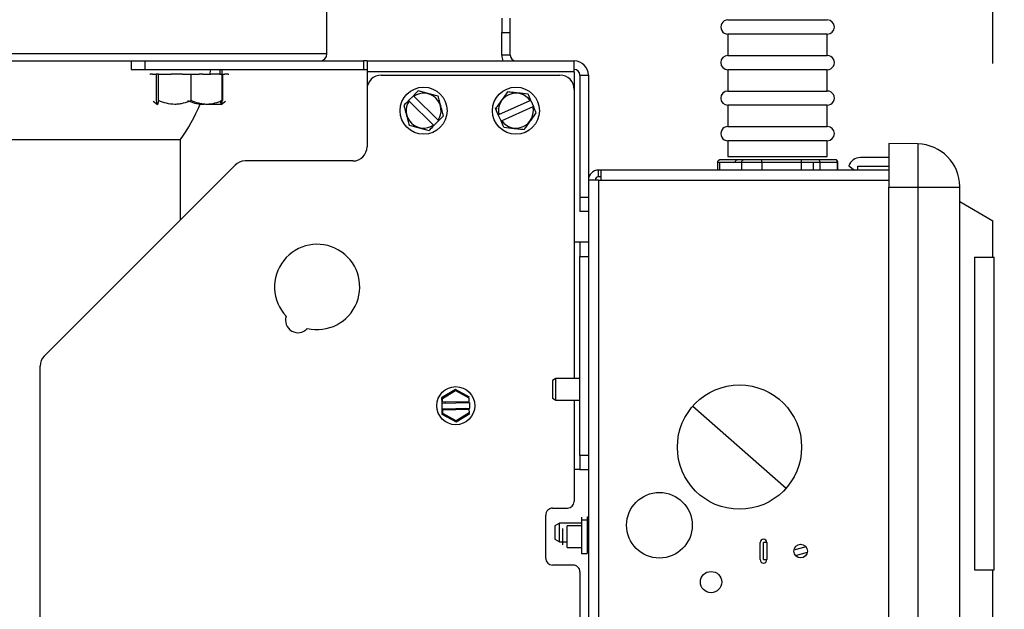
# Model space of a CAD drawing. Header units: inches. Extents: x 170 to 284, y 215 to 248.
# Tile 704 of 1056: x 211.916 to 212.21, y 244.52 to 244.696. Entities that reach past the tile are written whole.
import ezdxf

# ---------------------------------------------------------------- set-up
doc = ezdxf.new("R2010")
doc.units = ezdxf.units.IN
doc.header["$LTSCALE"] = 0.25
doc.header["$MEASUREMENT"] = 0
doc.layers.add('ANNOTATIONS', color=1, linetype='Continuous')
doc.layers.add('LH FRONT OF HOOD', color=7, linetype='Continuous')
doc.styles.add('ARIAL', font='arial.ttf', dxfattribs={"height": 0.09375})
doc.dimstyles.new('STANDARD$0', dxfattribs={"dimtxt": 0.09375, "dimasz": 0.09375, "dimexe": 0.03125, "dimexo": 0.046875, "dimgap": 0.09, "dimtad": 0, "dimtih": 1, "dimtoh": 1, "dimdec": 4, "dimzin": 0, "dimdsep": 46, "dimtxsty": 'ARIAL', "dimcen": 0.09, "dimadec": 0, "dimazin": 0, "dimtfac": 1, "dimtdec": 4, "dimtofl": 0, "dimtmove": 0, "dimatfit": 1, "dimfxl": 1, "dimtolj": 1, "dimtzin": 0, "dimarcsym": 0})

# ---------------------------------------------------------------- blocks, each defined once
blk = doc.blocks.new('*D61')
at = {"layer": 'ANNOTATIONS', "color": 0, "lineweight": -2, "transparency": 16777216}
for p, q in [((210.6277843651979, 245.3460056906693), (210.6277843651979, 246.0798826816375)), ((212.2068141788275, 244.6826057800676), (212.2068141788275, 246.0798826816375)), ((210.7215343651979, 246.0486326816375), (211.1070251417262, 246.0486326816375)), ((212.1130641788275, 246.0486326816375), (211.7275734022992, 246.0486326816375))]:
    blk.add_line(p, q, dxfattribs=at)
at = {"layer": 'ANNOTATIONS', "color": 0, "transparency": 16777216}
for points in [[(210.7215343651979, 246.0642576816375), (210.7215343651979, 246.0330076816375), (210.6277843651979, 246.0486326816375)], [(212.1130641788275, 246.0642576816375), (212.1130641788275, 246.0330076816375), (212.2068141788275, 246.0486326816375)]]:
    blk.add_solid(points, dxfattribs=at)
at = {"layer": 'defpoints', "color": 0, "transparency": 16777216}
for p in [(212.2068141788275, 246.0486326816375), (210.6277843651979, 245.2991306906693), (212.2068141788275, 244.6357307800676)]:
    blk.add_point(p, dxfattribs=at)
at = {"layer": 'ANNOTATIONS', "color": 0, "transparency": 16777216, "insert": (211.4172992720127, 246.0486326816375), "char_height": 0.09375, "attachment_point": 5, "style": 'ARIAL'}
blk.add_mtext('\\A1;DIM "A"', dxfattribs=at)
blk = doc.blocks.new('*D57')
at = {"layer": 'ANNOTATIONS', "color": 0, "lineweight": -2, "transparency": 16777216}
for p, q in [((211.573486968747, 244.9262927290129), (212.9080140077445, 244.9262927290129)), ((212.8767640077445, 244.8325427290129), (212.8767640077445, 242.5705891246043)), ((212.8767640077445, 239.8737753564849), (212.8767640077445, 242.1357289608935)), ((212.4115944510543, 239.7800253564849), (212.9080140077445, 239.7800253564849))]:
    blk.add_line(p, q, dxfattribs=at)
at = {"layer": 'ANNOTATIONS', "color": 0, "transparency": 16777216}
for points in [[(212.8611390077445, 244.8325427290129), (212.8923890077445, 244.8325427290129), (212.8767640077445, 244.9262927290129)], [(212.8611390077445, 239.8737753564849), (212.8923890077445, 239.8737753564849), (212.8767640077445, 239.7800253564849)]]:
    blk.add_solid(points, dxfattribs=at)
at = {"layer": 'defpoints', "color": 0, "transparency": 16777216}
for p in [(211.526611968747, 244.9262927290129), (212.3647194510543, 239.7800253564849), (212.8767640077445, 239.7800253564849)]:
    blk.add_point(p, dxfattribs=at)
at = {"layer": 'ANNOTATIONS', "color": 0, "transparency": 16777216, "insert": (212.8767640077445, 242.3531590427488), "char_height": 0.09375, "attachment_point": 5, "style": 'ARIAL'}
blk.add_mtext('\\A1;TOTAL\\PHEIGHT', dxfattribs=at)

msp = doc.modelspace()

# ---------------------------------------------------------------- linework, layer by layer
at = {"layer": 'LH FRONT OF HOOD'}
for p, q in [((212.0080842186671, 244.6855096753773), (212.0080842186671, 244.7007516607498)), ((212.0602437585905, 244.6961061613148), (212.0602437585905, 244.6918675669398)), ((212.0627869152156, 244.6918675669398), (212.0627869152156, 244.6961061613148)), ((212.1277221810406, 244.6956178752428), (212.1412642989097, 244.6956178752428)), ((212.1412642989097, 244.6956178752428), (212.1573923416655, 244.6956178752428)), ((212.0602437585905, 244.6918675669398), (212.0627869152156, 244.6918675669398)), ((212.0602437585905, 244.6850858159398), (212.0602437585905, 244.6918675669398)), ((212.0627869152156, 244.6850858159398), (212.0627869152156, 244.6918675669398)), ((212.1277221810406, 244.6913792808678), (212.1277221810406, 244.6850213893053)), ((212.1573923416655, 244.6913792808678), (212.1277221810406, 244.6913792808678)), ((212.1573923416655, 244.6850213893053), (212.1573923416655, 244.6913792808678)), ((212.0080842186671, 244.6855096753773), (211.8966091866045, 244.6855096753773)), ((211.8966091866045, 244.6833903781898), (211.9683805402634, 244.6833903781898)), ((211.9496164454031, 244.6833903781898), (211.9496164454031, 244.6808472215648)), ((211.9538550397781, 244.6808472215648), (211.9538550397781, 244.6833903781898)), ((211.9683805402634, 244.6833903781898), (212.019027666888, 244.6833903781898)), ((212.020044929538, 244.6833903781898), (212.019027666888, 244.6833903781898)), ((212.019027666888, 244.6833903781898), (212.019027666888, 244.6808472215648)), ((212.020044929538, 244.6833903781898), (212.020044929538, 244.6801690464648)), ((212.020044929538, 244.6833903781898), (212.081860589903, 244.6833903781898)), ((212.0627869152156, 244.6850858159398), (212.0602437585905, 244.6850858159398)), ((212.081860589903, 244.6801690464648), (212.081860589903, 244.6833903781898)), ((212.1277221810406, 244.6850213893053), (212.1412642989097, 244.6850213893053)), ((212.1412642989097, 244.6850213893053), (212.1573923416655, 244.6850213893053)), ((211.9496164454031, 244.6808472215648), (211.9538550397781, 244.6808472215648)), ((211.9538550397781, 244.6808472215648), (212.019027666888, 244.6808472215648)), ((211.9760885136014, 244.6808472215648), (211.9760885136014, 244.6794908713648)), ((211.9767061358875, 244.6808472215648), (211.9767061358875, 244.6794908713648)), ((212.019027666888, 244.6808472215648), (212.020044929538, 244.6808472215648)), ((212.1277221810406, 244.6807827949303), (212.1277221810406, 244.6744249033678)), ((212.1573923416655, 244.6807827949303), (212.1277221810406, 244.6807827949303)), ((212.1573923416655, 244.6744249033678), (212.1573923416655, 244.6807827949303)), ((211.9552756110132, 244.6794908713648), (211.9552884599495, 244.6794908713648)), ((211.9559804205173, 244.6794908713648), (211.9552884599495, 244.6794908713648)), ((211.9559804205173, 244.6794908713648), (211.9571379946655, 244.6794908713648)), ((211.9577954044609, 244.6794908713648), (211.9571379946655, 244.6794908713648)), ((211.9572391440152, 244.6715901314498), (211.9572391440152, 244.6794908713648)), ((211.9577954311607, 244.6715901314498), (211.9577954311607, 244.6794908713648)), ((211.9577954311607, 244.6794908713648), (211.9594679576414, 244.6794908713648)), ((211.9594679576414, 244.6794908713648), (211.9616412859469, 244.6794908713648)), ((211.9629636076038, 244.6794908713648), (211.9616412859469, 244.6794908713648)), ((211.964788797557, 244.6794908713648), (211.9629636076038, 244.6794908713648)), ((211.964984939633, 244.6794908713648), (211.964788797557, 244.6794908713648)), ((211.964984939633, 244.6794908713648), (211.9675916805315, 244.6794908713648)), ((211.9675982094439, 244.6794908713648), (211.9675916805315, 244.6794908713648)), ((211.9675982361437, 244.6715901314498), (211.9675982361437, 244.6794908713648)), ((211.9675982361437, 244.6794908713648), (211.9699227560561, 244.6794908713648)), ((211.9710530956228, 244.6794908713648), (211.9699227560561, 244.6794908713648)), ((211.9710530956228, 244.6794908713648), (211.9733947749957, 244.6794908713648)), ((211.9742848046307, 244.6794908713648), (211.9733947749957, 244.6794908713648)), ((211.9760464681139, 244.6794908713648), (211.9742848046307, 244.6794908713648)), ((211.9760464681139, 244.6794908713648), (211.9774956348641, 244.6794908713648)), ((211.9768447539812, 244.6715901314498), (211.9768447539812, 244.6794908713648)), ((211.9770338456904, 244.6715901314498), (211.9770338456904, 244.6794908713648)), ((211.9786270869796, 244.6794908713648), (211.9774956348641, 244.6794908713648)), ((211.9786270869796, 244.6794908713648), (211.9788082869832, 244.6794908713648)), ((212.020044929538, 244.6801690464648), (212.020044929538, 244.6749131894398)), ((212.081860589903, 244.6801690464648), (212.020044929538, 244.6801690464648)), ((212.0242835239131, 244.6791517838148), (212.0776219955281, 244.6791517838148)), ((212.081860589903, 244.6801690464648), (212.081860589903, 244.6749131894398)), ((212.083556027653, 244.6791517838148), (212.083556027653, 244.6426998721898)), ((212.083556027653, 244.6791517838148), (212.0860991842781, 244.6791517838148)), ((212.0860991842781, 244.6791517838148), (212.0860991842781, 244.6478133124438)), ((212.020044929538, 244.6749131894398), (212.020044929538, 244.6577892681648)), ((212.081860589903, 244.6749131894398), (212.081860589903, 244.6293059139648)), ((212.1277221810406, 244.6744249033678), (212.1412642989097, 244.6744249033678)), ((212.1412642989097, 244.6744249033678), (212.1573923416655, 244.6744249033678)), ((211.9562483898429, 244.671420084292), (211.9575556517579, 244.6704033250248)), ((211.9765282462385, 244.6704033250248), (211.9778355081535, 244.671420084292)), ((212.0324445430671, 244.6715508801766), (212.0338730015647, 244.672999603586)), ((212.0398501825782, 244.6642488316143), (212.0325843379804, 244.6714130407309)), ((212.0340127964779, 244.6728617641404), (212.0412786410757, 244.6656975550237)), ((212.0594051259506, 244.6674211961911), (212.0687363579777, 244.6715499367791)), ((212.0687363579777, 244.6715499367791), (212.0689158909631, 244.6716293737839)), ((212.0689158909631, 244.6716293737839), (212.0697391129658, 244.6697688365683)), ((211.9765282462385, 244.6704033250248), (211.9721940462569, 244.6704033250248)), ((212.0592255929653, 244.6673417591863), (212.0583994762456, 244.6692088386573)), ((212.0589253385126, 244.6691009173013), (212.0584723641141, 244.6690441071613)), ((212.0695595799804, 244.6696893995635), (212.0602283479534, 244.6655606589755)), ((212.1277221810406, 244.6701863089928), (212.1277221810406, 244.6638284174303)), ((212.1573923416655, 244.6701863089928), (212.1277221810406, 244.6701863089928)), ((212.1573923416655, 244.6638284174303), (212.1573923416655, 244.6701863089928)), ((212.041418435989, 244.665559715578), (212.0399899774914, 244.6641109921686)), ((212.0592255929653, 244.6673417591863), (212.0594051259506, 244.6674211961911)), ((212.060048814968, 244.6654812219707), (212.0592255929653, 244.6673417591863)), ((212.1277221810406, 244.6638284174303), (212.1412642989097, 244.6638284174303)), ((212.1412642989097, 244.6638284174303), (212.1573923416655, 244.6638284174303)), ((211.8966091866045, 244.6599594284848), (211.9644266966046, 244.6599594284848)), ((211.9644266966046, 244.6360797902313), (211.9644266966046, 244.6599594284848)), ((212.1277221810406, 244.6595898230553), (212.1277221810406, 244.6549273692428)), ((212.1573923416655, 244.6595898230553), (212.1277221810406, 244.6595898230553)), ((212.1573923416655, 244.6549273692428), (212.1573923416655, 244.6595898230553)), ((212.1757058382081, 244.6587797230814), (212.1757058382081, 244.6456940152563)), ((212.1844049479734, 244.6586278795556), (212.1757058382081, 244.6587797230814)), ((212.1844049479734, 244.6586278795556), (212.1844049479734, 244.6456940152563)), ((212.1258045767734, 244.6539101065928), (212.125263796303, 244.6539101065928)), ((212.1323597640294, 244.6539101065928), (212.1258045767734, 244.6539101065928)), ((212.1277221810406, 244.6549273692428), (212.1412642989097, 244.6549273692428)), ((212.1378969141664, 244.6539101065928), (212.1323597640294, 244.6539101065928)), ((212.1495542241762, 244.6539101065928), (212.1378969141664, 244.6539101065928)), ((212.1412642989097, 244.6549273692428), (212.1573923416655, 244.6549273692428)), ((212.1546495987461, 244.6539101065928), (212.1495542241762, 244.6539101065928)), ((212.1597517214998, 244.6539101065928), (212.1546495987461, 244.6539101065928)), ((212.1598507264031, 244.6539101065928), (212.1598313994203, 244.6539101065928)), ((212.1757058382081, 244.6545882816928), (212.167306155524, 244.6545882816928)), ((211.9806561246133, 244.6523092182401), (211.9237308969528, 244.5953839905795)), ((212.015806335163, 244.6535506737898), (211.9836532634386, 244.6535506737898)), ((212.089822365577, 244.6508583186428), (212.089144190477, 244.6508583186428)), ((212.089144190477, 244.6488305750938), (212.089144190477, 244.6508583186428)), ((212.1757058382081, 244.6508583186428), (212.089822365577, 244.6508583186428)), ((212.089822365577, 244.6508583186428), (212.089822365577, 244.6478133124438)), ((212.124585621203, 244.6532319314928), (212.124585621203, 244.6508583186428)), ((212.124585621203, 244.6532319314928), (212.1251775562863, 244.6532319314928)), ((212.1251775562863, 244.6532319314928), (212.1251775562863, 244.6508583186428)), ((212.1251775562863, 244.6532319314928), (212.1318638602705, 244.6532319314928)), ((212.1318638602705, 244.6532319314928), (212.1378290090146, 244.6532319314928)), ((212.1318638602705, 244.6508583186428), (212.1318638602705, 244.6532319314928)), ((212.1378290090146, 244.6532319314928), (212.1378290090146, 244.6508583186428)), ((212.1378290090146, 244.6532319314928), (212.1497194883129, 244.6532319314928)), ((212.1497194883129, 244.6508583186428), (212.1497194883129, 244.6532319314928)), ((212.1497194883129, 244.6532319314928), (212.1552087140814, 244.6532319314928)), ((212.1532506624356, 244.6508583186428), (212.1532506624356, 244.6532319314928)), ((212.1552087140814, 244.6532319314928), (212.1604128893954, 244.6532319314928)), ((212.1552087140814, 244.6532319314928), (212.1552087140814, 244.6508583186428)), ((212.1604128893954, 244.6508583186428), (212.1604128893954, 244.6532319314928)), ((212.1604128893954, 244.6532319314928), (212.1605289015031, 244.6532319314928)), ((212.1605289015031, 244.6508583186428), (212.1605289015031, 244.6532319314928)), ((212.1637743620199, 244.652057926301), (212.1654875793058, 244.6508583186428)), ((212.166456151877, 244.6520451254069), (212.1757058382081, 244.6520451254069)), ((212.1664561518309, 244.6508583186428), (212.166456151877, 244.6520451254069)), ((212.089822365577, 244.6488305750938), (212.089144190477, 244.6488305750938)), ((212.0860991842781, 244.6478133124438), (212.0860991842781, 244.4754291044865)), ((212.089144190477, 244.6478133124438), (212.0860991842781, 244.6478133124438)), ((212.089144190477, 244.6478133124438), (212.1757058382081, 244.6478133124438)), ((212.089144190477, 244.6478133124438), (212.089144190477, 244.4751102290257)), ((212.1757058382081, 244.4380663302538), (212.1757058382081, 244.6456940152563)), ((212.1757058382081, 244.6456940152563), (212.1844049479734, 244.6456940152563)), ((212.1844049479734, 244.6456940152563), (212.1844049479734, 244.4380402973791)), ((212.1844049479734, 244.6456940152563), (212.1968988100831, 244.6456940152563)), ((212.1968988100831, 244.6456940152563), (212.1968988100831, 244.645914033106)), ((212.1968988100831, 244.4358239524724), (212.1968988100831, 244.6456940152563)), ((212.083556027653, 244.6426998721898), (212.083556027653, 244.6384612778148)), ((212.0860991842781, 244.6426998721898), (212.083556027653, 244.6426998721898)), ((212.1968988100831, 244.6414554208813), (212.2068141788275, 244.6357307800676)), ((212.0860991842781, 244.6384612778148), (212.083556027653, 244.6384612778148)), ((212.2068141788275, 244.6248709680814), (212.2068141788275, 244.6357307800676)), ((212.083556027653, 244.6293059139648), (212.081860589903, 244.6293059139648)), ((212.081860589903, 244.6293059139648), (212.081860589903, 244.5886832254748)), ((212.083556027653, 244.6293059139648), (212.083556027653, 244.6250673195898)), ((212.0860991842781, 244.6293059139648), (212.083556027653, 244.6293059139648)), ((212.083556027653, 244.5657269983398), (212.083556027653, 244.6250673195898)), ((212.083556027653, 244.6250673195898), (212.0860991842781, 244.6250673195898)), ((212.2012703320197, 244.6248709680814), (212.2014514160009, 244.6248709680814)), ((212.2014514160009, 244.5316218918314), (212.2014514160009, 244.6248709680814)), ((212.2014514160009, 244.6248709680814), (212.2071391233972, 244.6248709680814)), ((212.2071391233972, 244.5316218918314), (212.2071391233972, 244.6248709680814)), ((211.922489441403, 244.3656992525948), (211.922489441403, 244.5923868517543)), ((212.076428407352, 244.5886832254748), (212.075411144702, 244.58809590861)), ((212.075411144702, 244.58809590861), (212.075411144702, 244.5854618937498)), ((212.083556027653, 244.5886832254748), (212.076428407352, 244.5886832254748)), ((212.076428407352, 244.5854618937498), (212.076428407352, 244.5886832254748)), ((212.0464246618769, 244.5854013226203), (212.0422904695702, 244.5828930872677)), ((212.042565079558, 244.5827424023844), (212.0464314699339, 244.585088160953)), ((212.0506639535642, 244.5830751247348), (212.0464246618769, 244.5854013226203)), ((212.0464314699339, 244.585088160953), (212.0503961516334, 244.5829126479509)), ((212.075411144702, 244.5854618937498), (212.075411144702, 244.5828278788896)), ((212.076428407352, 244.5822405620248), (212.076428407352, 244.5854618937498)), ((212.0422904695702, 244.5828930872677), (212.0423247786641, 244.5813149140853)), ((212.0423247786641, 244.5813149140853), (212.0506982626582, 244.5814969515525)), ((212.0423247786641, 244.5813149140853), (212.0423612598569, 244.579636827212)), ((212.0425900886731, 244.581592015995), (212.042565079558, 244.5827424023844)), ((212.0504211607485, 244.5817622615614), (212.0425900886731, 244.581592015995)), ((212.0434021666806, 244.5813383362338), (212.0434824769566, 244.5816114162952)), ((212.049528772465, 244.5817428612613), (212.0496208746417, 244.581473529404)), ((212.0503961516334, 244.5829126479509), (212.0504211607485, 244.5817622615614)), ((212.050734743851, 244.5798188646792), (212.0506982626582, 244.5814969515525)), ((212.075411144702, 244.5828278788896), (212.076428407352, 244.5822405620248)), ((212.076428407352, 244.5822405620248), (212.083556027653, 244.5822405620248)), ((212.081860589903, 244.5822405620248), (212.081860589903, 244.5614884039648)), ((212.1172847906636, 244.5804539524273), (212.1311910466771, 244.5682057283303)), ((212.0423612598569, 244.579636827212), (212.050734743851, 244.5798188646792)), ((212.0423612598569, 244.579636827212), (212.0423955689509, 244.5780586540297)), ((212.0423955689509, 244.5780586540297), (212.0466348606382, 244.5757324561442)), ((212.0426383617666, 244.5793715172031), (212.050469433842, 244.5795417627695)), ((212.0426633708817, 244.5782211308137), (212.0426383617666, 244.5793715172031)), ((212.0466280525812, 244.5760456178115), (212.0426633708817, 244.5782211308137)), ((212.0435307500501, 244.5793909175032), (212.0434386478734, 244.5796602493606)), ((212.050494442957, 244.5783913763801), (212.0466280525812, 244.5760456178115)), ((212.0466348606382, 244.5757324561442), (212.0507690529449, 244.5782406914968)), ((212.0496573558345, 244.5797954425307), (212.0495770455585, 244.5795223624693)), ((212.050469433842, 244.5795417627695), (212.050494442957, 244.5783913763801)), ((212.083556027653, 244.5657269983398), (212.083556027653, 244.5614884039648)), ((212.0860991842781, 244.5657269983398), (212.083556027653, 244.5657269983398)), ((212.1311910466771, 244.5682057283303), (212.1450973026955, 244.5559575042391)), ((212.083556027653, 244.5614884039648), (212.081860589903, 244.5614884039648)), ((212.081860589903, 244.5614884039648), (212.081860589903, 244.5520278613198)), ((212.083556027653, 244.5614884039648), (212.0860991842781, 244.5614884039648)), ((212.075417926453, 244.5499933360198), (212.0798260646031, 244.5499933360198)), ((212.0733834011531, 244.5350734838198), (212.0733834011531, 244.5479588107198)), ((212.077445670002, 244.5455546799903), (212.076089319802, 244.5447715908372)), ((212.084064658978, 244.5455546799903), (212.077445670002, 244.5455546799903)), ((212.077445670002, 244.5399936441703), (212.077445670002, 244.5455546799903)), ((212.0840578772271, 244.5473179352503), (212.0840578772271, 244.5446836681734)), ((212.0857600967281, 244.5464130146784), (212.084064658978, 244.5464130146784)), ((212.084064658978, 244.5464130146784), (212.084064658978, 244.5365116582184)), ((212.0857600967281, 244.5473179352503), (212.0857600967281, 244.5464130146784)), ((212.0857600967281, 244.5464130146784), (212.0857600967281, 244.5414623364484)), ((212.076089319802, 244.5447715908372), (212.076089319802, 244.5407767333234)), ((212.0783781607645, 244.5439005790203), (212.0783781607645, 244.5414623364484)), ((212.084064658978, 244.5446836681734), (212.0797345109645, 244.5446836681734)), ((212.0797345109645, 244.5414623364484), (212.0797345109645, 244.5446836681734)), ((212.0860991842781, 244.5446836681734), (212.0857600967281, 244.5446836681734)), ((212.076089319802, 244.5407767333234), (212.077445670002, 244.5399936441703)), ((212.077445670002, 244.5399936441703), (212.0797345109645, 244.5399936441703)), ((212.0783781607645, 244.5414623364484), (212.0783781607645, 244.5390240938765)), ((212.0797345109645, 244.5382410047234), (212.0797345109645, 244.5414623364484)), ((212.0857600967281, 244.5414623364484), (212.0857600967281, 244.5365116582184)), ((212.137335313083, 244.5346428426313), (212.137335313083, 244.5397291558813)), ((212.1383627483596, 244.5346428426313), (212.1383627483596, 244.5397291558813)), ((212.139369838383, 244.5397291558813), (212.1383627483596, 244.5397291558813)), ((212.139369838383, 244.5397291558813), (212.139369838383, 244.5346428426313)), ((212.0797345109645, 244.5382410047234), (212.084064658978, 244.5382410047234)), ((212.0840578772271, 244.5382410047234), (212.0840578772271, 244.5382303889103)), ((212.084064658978, 244.5365116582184), (212.0857600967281, 244.5365116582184)), ((212.0857600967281, 244.5382410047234), (212.0860991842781, 244.5382410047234)), ((212.1510071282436, 244.5384843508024), (212.1474236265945, 244.5374516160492)), ((212.1478743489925, 244.5358876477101), (212.1514578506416, 244.5369203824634)), ((212.1383627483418, 244.5346428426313), (212.139369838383, 244.5346428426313)), ((212.081521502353, 244.5330389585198), (212.075417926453, 244.5330389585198)), ((212.083556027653, 244.5310044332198), (212.083556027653, 244.4752999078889)), ((212.2012703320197, 244.5316218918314), (212.2014514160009, 244.5316218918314)), ((212.2014514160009, 244.5316218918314), (212.2071391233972, 244.5316218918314)), ((212.2068141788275, 244.5104289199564), (212.2068141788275, 244.5316218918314))]:
    msp.add_line(p, q, dxfattribs=at)
at = {"layer": 'LH FRONT OF HOOD', "flags": 128}
msp.add_lwpolyline([(211.9731795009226, 244.6794908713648), (211.9733566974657, 244.6802605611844), (211.9734842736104, 244.6808472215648)], dxfattribs=at)
at = {"layer": 'LH FRONT OF HOOD'}
for centre, radius in [((212.036931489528, 244.6685552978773), 0.007019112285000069), ((212.0644823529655, 244.6685552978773), 0.007019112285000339), ((212.0465297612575, 244.5805668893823), 0.005679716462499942), ((212.1311910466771, 244.5682057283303), 0.01853113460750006), ((212.1072921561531, 244.5448934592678), 0.009799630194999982), ((212.149440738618, 244.5371859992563), 0.002034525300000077), ((212.122713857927, 244.5279390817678), 0.00317894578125)]:
    msp.add_circle(centre, radius, dxfattribs=at)
for centre, radius, start, end in [((212.1277221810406, 244.6934985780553), 0.0021192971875, 89.99999999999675, 270.0000000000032), ((212.1573923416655, 244.6934985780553), 0.00211929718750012, 270, 90), ((212.0059649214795, 244.6855096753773), 0.00211929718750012, 270.0000000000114, 0), ((212.0644823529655, 244.6850858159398), 0.00423859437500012, 180, 203.578178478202), ((212.0644823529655, 244.6850858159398), 0.001695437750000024, 180, 270), ((212.081860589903, 244.6791517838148), 0.004238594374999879, 0, 90), ((212.1277221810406, 244.6829020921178), 0.0021192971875, 90, 270), ((212.1573923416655, 244.6829020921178), 0.00211929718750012, 269.9999999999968, 90.00000000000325), ((212.081860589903, 244.6791517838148), 0.001695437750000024, 0, 90), ((212.0242835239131, 244.6749131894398), 0.004238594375, 90, 180), ((212.0776219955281, 244.6749131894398), 0.00423859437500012, 0, 89.99999999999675), ((212.1277221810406, 244.6723056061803), 0.00211929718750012, 90, 270), ((212.1573923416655, 244.6723056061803), 0.00211929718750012, 269.9999999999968, 90.00000000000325), ((212.036931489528, 244.6685552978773), 0.005202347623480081, 146.6797669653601, 304.1273246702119), ((212.036931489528, 244.6685552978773), 0.00520234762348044, 326.6797669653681, 124.1273246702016), ((212.0644823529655, 244.6685552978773), 0.005202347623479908, 35.14391884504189, 192.5914765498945), ((211.9175070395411, 244.6927129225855), 0.0572210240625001, 325.0820250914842, 337.1627596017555), ((212.0644823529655, 244.6685552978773), 0.005202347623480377, 215.1439188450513, 12.59147654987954), ((212.1277221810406, 244.6617091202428), 0.0021192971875, 89.99999999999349, 270), ((212.1573923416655, 244.6617091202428), 0.00211929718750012, 270, 90), ((212.015806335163, 244.6577892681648), 0.00423859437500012, 270.0000000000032, 0), ((212.1841830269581, 244.645914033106), 0.01271578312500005, 0, 88.99999999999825), ((212.1598507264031, 244.6532319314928), 0.000678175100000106, 0, 89.99999999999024), ((212.1673061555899, 244.6508583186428), 0.003729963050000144, 90.00000101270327, 161.2394501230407), ((211.9836532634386, 244.6493120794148), 0.004238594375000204, 89.99999999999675, 135), ((212.089144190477, 244.6478133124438), 0.003045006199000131, 90, 180), ((212.089144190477, 244.6478133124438), 0.001017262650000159, 90, 180), ((212.0051555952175, 244.6159865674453), 0.01271578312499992, 256.5909378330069, 223.4090621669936), ((211.999408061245, 244.6060315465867), 0.003696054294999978, 160.7803840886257, 319.2196159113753), ((211.926728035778, 244.5923868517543), 0.004238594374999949, 135, 180), ((212.0798260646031, 244.5520278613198), 0.002034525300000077, 270.0000000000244, 0), ((212.075417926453, 244.5479588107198), 0.002034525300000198, 89.99999999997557, 180), ((212.0857600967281, 244.5476570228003), 0.000339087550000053, 270, 0), ((212.1383525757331, 244.5397291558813), 0.001017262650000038, 0, 180), ((212.0857600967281, 244.5378913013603), 0.0003390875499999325, 0, 90), ((212.075417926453, 244.5350734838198), 0.002034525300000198, 180, 270.0000000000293), ((212.1383525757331, 244.5346428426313), 0.001017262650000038, 180, 0), ((212.081521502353, 244.5310044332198), 0.002034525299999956, 0, 90.00000000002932)]:
    msp.add_arc(centre, radius, start, end, dxfattribs=at)
for points in [[(212.035306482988, 244.6744534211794), (212.0348373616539, 244.6739776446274), (212.0343555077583, 244.6734889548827), (212.0338730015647, 244.672999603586)], [(212.0324445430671, 244.6715508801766), (212.0319553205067, 244.671054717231), (212.0314792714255, 244.6705719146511), (212.0310110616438, 244.6700970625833)], [(212.0324445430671, 244.6715508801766), (212.0324911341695, 244.671504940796), (212.0325377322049, 244.6714589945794), (212.0325843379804, 244.6714130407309)], [(212.0340127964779, 244.6728617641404), (212.0339661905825, 244.6729077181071), (212.0339195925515, 244.6729536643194), (212.0338730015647, 244.672999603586)], [(212.0689158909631, 244.6716293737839), (212.0686339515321, 244.6722665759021), (212.0683596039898, 244.67288661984), (212.0680897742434, 244.6734964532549)], [(212.0695595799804, 244.6696893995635), (212.0696194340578, 244.6697158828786), (212.069679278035, 244.6697423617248), (212.0697391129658, 244.6697688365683)], [(212.0705652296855, 244.6679017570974), (212.0702948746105, 244.6685127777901), (212.0700171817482, 244.669140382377), (212.0697391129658, 244.6697688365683)], [(212.041418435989, 244.665559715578), (212.0413718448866, 244.6656056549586), (212.0413252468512, 244.6656516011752), (212.0412786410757, 244.6656975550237)], [(212.0428519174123, 244.6670135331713), (212.0423827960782, 244.6665377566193), (212.0419009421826, 244.6660490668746), (212.041418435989, 244.665559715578)], [(212.060048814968, 244.6654812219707), (212.0601086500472, 244.6655076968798), (212.0601684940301, 244.6655341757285), (212.0602283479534, 244.6655606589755)], [(212.0399899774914, 244.6641109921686), (212.039500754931, 244.663614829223), (212.0390247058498, 244.663132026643), (212.0385564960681, 244.6626571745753)], [(212.0398501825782, 244.6642488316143), (212.0398967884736, 244.6642028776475), (212.0399433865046, 244.6641569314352), (212.0399899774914, 244.6641109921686)], [(212.0608749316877, 244.6636141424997), (212.0606045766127, 244.6642251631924), (212.0603268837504, 244.6648527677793), (212.060048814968, 244.6654812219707)]]:
    msp.add_open_spline(points, degree=3, dxfattribs=at)
for points, knots in [([(212.0412269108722, 244.6729116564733), (212.0402587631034, 244.6731637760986), (212.0392770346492, 244.6734194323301), (212.0377688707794, 244.6738121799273), (212.037266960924, 244.6739428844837), (212.0362794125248, 244.6742000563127), (212.0357910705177, 244.674327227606), (212.035306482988, 244.6744534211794)], [0, 0, 0, 0, 0.4999999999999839, 0.4999999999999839, 0.7499999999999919, 0.7499999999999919, 1, 1, 1, 1]), ([(211.9577954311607, 244.6715901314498), (211.9577507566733, 244.6712462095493), (211.9577054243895, 244.670958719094), (211.9576359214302, 244.6706565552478), (211.957612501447, 244.6705774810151), (211.9575650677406, 244.6704702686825), (211.9575408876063, 244.6704424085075), (211.9574691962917, 244.6704430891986), (211.9574222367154, 244.6705546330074), (211.9573296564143, 244.6709559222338), (211.9572838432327, 244.6712460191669), (211.9572391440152, 244.6715901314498)], [0, 0, 0, 0, 0.2499999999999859, 0.2499999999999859, 0.3749999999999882, 0.3749999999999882, 0.4999999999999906, 0.4999999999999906, 0.7499999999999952, 0.7499999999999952, 1, 1, 1, 1]), ([(211.9675982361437, 244.6715901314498), (211.9668109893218, 244.6712462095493), (211.9660121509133, 244.670958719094), (211.9647873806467, 244.6706565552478), (211.9643746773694, 244.6705774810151), (211.9635388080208, 244.6704702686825), (211.9631127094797, 244.6704424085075), (211.9618493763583, 244.6704430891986), (211.9610218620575, 244.6705546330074), (211.9593904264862, 244.6709559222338), (211.9585831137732, 244.6712460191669), (211.9577954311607, 244.6715901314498)], [0, 0, 0, 0, 0.2499999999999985, 0.2499999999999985, 0.3750000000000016, 0.3750000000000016, 0.5000000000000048, 0.5000000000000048, 0.7500000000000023, 0.7500000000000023, 1, 1, 1, 1]), ([(211.9664856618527, 244.6715901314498), (211.9671852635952, 244.6713190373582), (211.9686010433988, 244.6707704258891), (211.970296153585, 244.6704000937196), (211.9712512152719, 244.6704764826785), (211.9714484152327, 244.6704922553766)], [0, 0, 0, 0, 0.4366688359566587, 0.8836840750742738, 1, 1, 1, 1]), ([(211.9768447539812, 244.6715901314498), (211.9761087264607, 244.6712492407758), (211.9753447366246, 244.6709573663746), (211.9738040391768, 244.6705550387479), (211.9730240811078, 244.6704436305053), (211.97183641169, 244.67044214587), (211.9714350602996, 244.6704695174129), (211.9706447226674, 244.6705763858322), (211.9702545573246, 244.6706554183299), (211.9690968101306, 244.6709577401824), (211.9683399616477, 244.6712466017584), (211.9675982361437, 244.6715901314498)], [0, 0, 0, 0, 0.2500000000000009, 0.2500000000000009, 0.5000000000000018, 0.5000000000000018, 0.625000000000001, 0.625000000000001, 0.7500000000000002, 0.7500000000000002, 1, 1, 1, 1]), ([(211.9762884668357, 244.6715901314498), (211.9763331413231, 244.6712462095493), (211.9763784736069, 244.670958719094), (211.9764479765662, 244.6706565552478), (211.9764713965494, 244.6705774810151), (211.9765188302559, 244.6704702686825), (211.9765430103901, 244.6704424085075), (211.9766147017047, 244.6704430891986), (211.976661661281, 244.6705546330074), (211.9767542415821, 244.6709559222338), (211.9768000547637, 244.6712460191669), (211.9768447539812, 244.6715901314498)], [0, 0, 0, 0, 0.2500000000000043, 0.2500000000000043, 0.3749999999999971, 0.3749999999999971, 0.4999999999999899, 0.4999999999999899, 0.749999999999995, 0.749999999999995, 1, 1, 1, 1]), ([(212.0428519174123, 244.6670135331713), (212.0425861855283, 244.6679780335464), (212.0423167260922, 244.6689560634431), (212.0419027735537, 244.670458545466), (212.0417650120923, 244.6709585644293), (212.0414939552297, 244.671942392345), (212.0413599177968, 244.6724288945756), (212.0412269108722, 244.6729116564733)], [0, 0, 0, 0, 0.4999999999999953, 0.4999999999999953, 0.7499999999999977, 0.7499999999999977, 1, 1, 1, 1]), ([(212.0620068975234, 244.6741499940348), (212.0614169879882, 244.6733419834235), (212.0608188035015, 244.6725226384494), (212.0598998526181, 244.6712639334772), (212.0595940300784, 244.6708450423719), (212.0589922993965, 244.6700208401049), (212.0586947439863, 244.6696132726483), (212.0583994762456, 244.6692088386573)], [0, 0, 0, 0, 0.4999999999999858, 0.4999999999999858, 0.7499999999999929, 0.7499999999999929, 1, 1, 1, 1]), ([(212.0680897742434, 244.6734964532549), (212.0670950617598, 244.6736033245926), (212.0660863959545, 244.6737116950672), (212.064536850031, 244.673878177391), (212.0640211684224, 244.6739335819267), (212.0630065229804, 244.6740425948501), (212.0625047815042, 244.674096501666), (212.0620068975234, 244.6741499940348)], [0, 0, 0, 0, 0.5000000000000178, 0.5000000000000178, 0.7500000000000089, 0.7500000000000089, 1, 1, 1, 1]), ([(212.0310110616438, 244.6700970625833), (212.0312767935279, 244.6691325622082), (212.0315462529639, 244.6681545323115), (212.0319602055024, 244.6666520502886), (212.0320979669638, 244.6661520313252), (212.0323690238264, 244.6651682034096), (212.0325030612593, 244.664681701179), (212.0326360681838, 244.6641989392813)], [0, 0, 0, 0, 0.5, 0.5, 0.75, 0.75, 1, 1, 1, 1]), ([(212.0669578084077, 244.6629606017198), (212.0675477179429, 244.6637686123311), (212.0681459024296, 244.6645879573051), (212.069064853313, 244.6658466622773), (212.0693706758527, 244.6662655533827), (212.0699724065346, 244.6670897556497), (212.0702699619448, 244.6674973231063), (212.0705652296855, 244.6679017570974)], [0, 0, 0, 0, 0.5000000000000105, 0.5000000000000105, 0.7500000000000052, 0.7500000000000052, 1, 1, 1, 1]), ([(212.0326360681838, 244.6641989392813), (212.0336042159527, 244.6639468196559), (212.0345859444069, 244.6636911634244), (212.0360941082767, 244.6632984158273), (212.0365960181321, 244.6631677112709), (212.0375835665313, 244.6629105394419), (212.0380719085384, 244.6627833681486), (212.0385564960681, 244.6626571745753)], [0, 0, 0, 0, 0.4999999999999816, 0.4999999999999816, 0.7499999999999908, 0.7499999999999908, 1, 1, 1, 1]), ([(212.0608749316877, 244.6636141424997), (212.0618696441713, 244.663507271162), (212.0628783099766, 244.6633989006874), (212.0644278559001, 244.6632324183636), (212.0649435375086, 244.6631770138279), (212.0659581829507, 244.6630680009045), (212.0664599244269, 244.6630140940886), (212.0669578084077, 244.6629606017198)], [0, 0, 0, 0, 0.4999999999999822, 0.4999999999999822, 0.7499999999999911, 0.7499999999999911, 1, 1, 1, 1]), ([(212.1247016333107, 244.6532319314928), (212.1247016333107, 244.6534123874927), (212.1247745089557, 244.6535884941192), (212.1250190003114, 244.6538376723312), (212.1251918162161, 244.6539101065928), (212.1253628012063, 244.6539101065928)], [0, 0, 0, 0, 0.5, 0.5, 1, 1, 1, 1]), ([(212.1299058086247, 244.6532319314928), (212.1299058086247, 244.6534123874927), (212.1299675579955, 244.6535884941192), (212.1301744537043, 244.6538376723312), (212.130320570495, 244.6539101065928), (212.13046492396, 244.6539101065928)], [0, 0, 0, 0, 0.5, 0.5, 1, 1, 1, 1]), ([(212.1318638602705, 244.6532319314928), (212.1318638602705, 244.6534123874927), (212.1319186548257, 244.6535884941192), (212.1321021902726, 244.6538376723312), (212.132231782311, 244.6539101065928), (212.1323597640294, 244.6539101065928)], [0, 0, 0, 0, 0.5, 0.5, 1, 1, 1, 1]), ([(212.1378290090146, 244.6532319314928), (212.1378290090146, 244.6534123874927), (212.1378363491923, 244.6535884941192), (212.1378612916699, 244.6538376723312), (212.1378790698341, 244.6539101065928), (212.1378969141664, 244.6539101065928)], [0, 0, 0, 0, 0.5, 0.5, 1, 1, 1, 1]), ([(212.1497194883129, 244.6532319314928), (212.1497194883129, 244.6534123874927), (212.1497014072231, 244.6535884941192), (212.1496404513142, 244.6538376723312), (212.1495972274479, 244.6539101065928), (212.1495542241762, 244.6539101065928)], [0, 0, 0, 0, 0.5, 0.5, 1, 1, 1, 1]), ([(212.1552087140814, 244.6532319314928), (212.1552087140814, 244.6534123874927), (212.1551469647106, 244.6535884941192), (212.1549400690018, 244.6538376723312), (212.1547939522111, 244.6539101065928), (212.1546495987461, 244.6539101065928)], [0, 0, 0, 0, 0.5, 0.5, 1, 1, 1, 1]), ([(212.1604128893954, 244.6532319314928), (212.1604128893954, 244.6534123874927), (212.1603400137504, 244.6535884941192), (212.1600955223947, 244.6538376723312), (212.15992270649, 244.6539101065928), (212.1597517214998, 244.6539101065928)], [0, 0, 0, 0, 0.5, 0.5, 1, 1, 1, 1])]:
    msp.add_open_spline(points, degree=3, knots=knots, dxfattribs=at)

# ---------------------------------------------------------------- dimensions: what is measured, and where the dimension line sits
at = {"layer": 'ANNOTATIONS'}
dim = msp.add_linear_dim(base=(212.2068141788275, 246.0486326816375), p1=(210.6277843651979, 245.2991306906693), p2=(212.2068141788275, 244.6357307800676), text='DIM "A"', dimstyle='STANDARD$0', dxfattribs=at)
dim.commit()
dim.dimension.update_dxf_attribs({"geometry": '*D61', "text_midpoint": (211.4172992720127, 246.0486326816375)})
dim = msp.add_linear_dim(base=(212.8767640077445, 239.7800253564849), p1=(211.5266119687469, 244.9262927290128), p2=(212.3647194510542, 239.7800253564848), angle=90, text='TOTAL\\PHEIGHT', dimstyle='STANDARD$0', dxfattribs=at)
dim.commit()
dim.dimension.update_dxf_attribs({"geometry": '*D57', "text_midpoint": (212.8767640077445, 242.3531590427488)})

doc.saveas('drawing.dxf')
